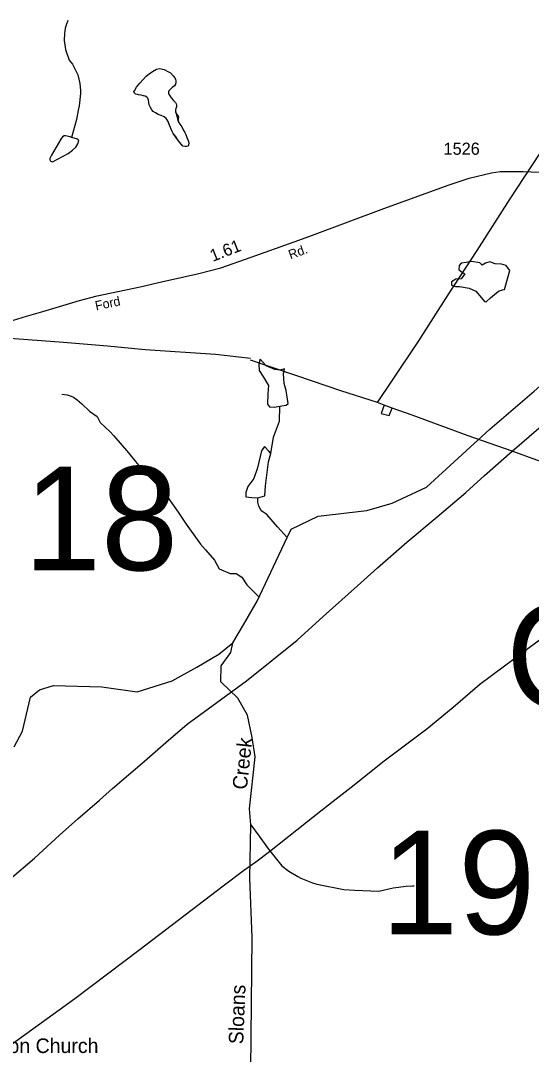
# Model space of a CAD drawing. Extents: x 1473865 to 1648260, y 639067 to 773536.
# Drawn here: x 1515215 to 1520466, y 703860 to 714496 of the extents above; entities that cross this region are included whole.
import ezdxf

# ---------------------------------------------------------------- set-up
doc = ezdxf.new("R2010")
doc.units = 0
for name, color, linetype in [('Exist Cultural Church with Cemetery Label', 7, 'Continuous'), ('Exist Hydrographic Creek Single Shore', 7, 'Continuous'), ('Exist Hydrographic Creek Single Shore Label', 7, 'Continuous'), ('Exist Hydrographic Misc Water Feature', 7, 'Continuous'), ('Exist Road Secondary Mileage Hundredths English Label', 7, 'Continuous'), ('Exist Road Secondary Structure Culvert Number Label', 7, 'Continuous'), ('Exist Road Secondary Structure Standard Bridge Number Label', 7, 'Continuous'), ('Exist Road Secondary Type 51 Attributed', 7, 'Continuous'), ('Exist Road Secondary Type 51 Label', 7, 'Continuous'), ('Exist Road Secondary Type 51 Number Label', 7, 'Continuous'), ('Exist Utilities Electrical Transmission Line', 7, 'Continuous')]:
    doc.layers.add(name, color=color, linetype=linetype)

msp = doc.modelspace()

# ---------------------------------------------------------------- linework, layer by layer
at = {"layer": 'Exist Hydrographic Creek Single Shore'}
for points in [[(1517646, 708521), (1517955, 709179), (1517997, 709263), (1518274, 709396), (1518775, 709454), (1519035, 709531), (1519387, 709695), (1520039, 710292), (1520495, 710684), (1520735, 710895)], [(1517395, 708093), (1517508, 708280), (1517646, 708521)], [(1515147, 707025), (1515233, 707185), (1515316, 707535), (1515409, 707609), (1515552, 707655), (1516048, 707642), (1516413, 707591), (1516773, 707702), (1517025, 707844), (1517253, 707977), (1517395, 708093)], [(1517546, 707351), (1517447, 707525), (1517273, 707693), (1517277, 707858), (1517375, 707993), (1517395, 708093)], [(1517597, 705060), (1517573, 705671), (1517583, 706221), (1517568, 706387), (1517626, 706921), (1517595, 707119), (1517546, 707351)], [(1517487, 702988), (1517483, 703080), (1517583, 703703), (1517597, 705060)]]:
    msp.add_lwpolyline(points, dxfattribs=at)
at = {"layer": 'Exist Hydrographic Misc Water Feature'}
for points in [[(1515699, 714496), (1515682, 714451), (1515673, 714420), (1515664, 714364), (1515663, 714292), (1515677, 714200), (1515715, 714091), (1515747, 714050), (1515801, 713937), (1515823, 713849), (1515830, 713777), (1515829, 713745), (1515815, 713621), (1515807, 713576), (1515788, 713478), (1515739, 713294)], [(1516388, 713781), (1516407, 713812), (1516440, 713852), (1516475, 713892), (1516505, 713924), (1516535, 713949), (1516571, 713974), (1516606, 713990), (1516613, 713997), (1516644, 714004), (1516658, 714000), (1516692, 713993), (1516727, 713974), (1516756, 713958), (1516783, 713930), (1516801, 713907), (1516808, 713892), (1516811, 713877), (1516809, 713858), (1516807, 713844), (1516797, 713827), (1516774, 713807), (1516749, 713785), (1516740, 713773), (1516736, 713762), (1516736, 713744), (1516744, 713728), (1516763, 713701), (1516788, 713675), (1516806, 713655), (1516814, 713640), (1516818, 713626), (1516817, 713609), (1516810, 713592), (1516806, 713575), (1516806, 713564), (1516808, 713556), (1516814, 713542), (1516822, 713530), (1516833, 713513), (1516838, 713501), (1516835, 713485), (1516835, 713471), (1516833, 713457), (1516850, 713432), (1516871, 713403), (1516887, 713374), (1516902, 713346), (1516912, 713324), (1516925, 713295), (1516936, 713264), (1516943, 713238), (1516941, 713214), (1516937, 713205), (1516919, 713200), (1516905, 713201), (1516884, 713205), (1516850, 713241), (1516827, 713273), (1516806, 713306), (1516784, 713336), (1516772, 713355), (1516762, 713380), (1516754, 713398), (1516745, 713421), (1516734, 713444), (1516730, 713459), (1516722, 713474), (1516710, 713489), (1516692, 713506), (1516661, 713519), (1516629, 713530), (1516600, 713546), (1516578, 713561), (1516562, 713580), (1516549, 713603), (1516537, 713629), (1516533, 713654), (1516528, 713679), (1516524, 713697), (1516512, 713709), (1516494, 713718), (1516477, 713723), (1516454, 713730), (1516427, 713733), (1516416, 713735), (1516400, 713740), (1516391, 713744), (1516384, 713750), (1516380, 713762), (1516378, 713769), (1516388, 713781)], [(1516388, 713781), (1516407, 713812), (1516440, 713852), (1516475, 713892), (1516505, 713924), (1516535, 713949), (1516571, 713974), (1516613, 713997), (1516644, 714004), (1516692, 713993), (1516727, 713974), (1516756, 713958), (1516783, 713930), (1516801, 713907), (1516808, 713892), (1516811, 713877), (1516809, 713858), (1516807, 713844), (1516797, 713827), (1516774, 713807), (1516749, 713785), (1516740, 713773), (1516736, 713762), (1516736, 713744), (1516744, 713728), (1516763, 713701), (1516788, 713675), (1516806, 713655), (1516814, 713640), (1516818, 713626), (1516817, 713609), (1516810, 713592), (1516806, 713575), (1516806, 713564), (1516833, 713457), (1516850, 713432), (1516871, 713403), (1516887, 713374), (1516902, 713346), (1516912, 713324), (1516925, 713295), (1516936, 713264), (1516943, 713238), (1516941, 713214), (1516937, 713205), (1516919, 713200), (1516905, 713201), (1516884, 713205), (1516850, 713241), (1516827, 713273), (1516784, 713336), (1516772, 713355), (1516745, 713421), (1516730, 713459), (1516722, 713474), (1516710, 713489), (1516692, 713506), (1516661, 713519), (1516629, 713530), (1516600, 713546), (1516578, 713561), (1516562, 713580), (1516549, 713603), (1516537, 713629), (1516533, 713654), (1516528, 713679), (1516524, 713697), (1516512, 713709), (1516494, 713718), (1516477, 713723), (1516454, 713730), (1516427, 713733), (1516416, 713735), (1516400, 713740), (1516391, 713744), (1516384, 713750), (1516378, 713769), (1516388, 713781)], [(1515739, 713294), (1515725, 713299), (1515677, 713312), (1515661, 713312), (1515645, 713299), (1515627, 713275), (1515532, 713111), (1515515, 713079), (1515515, 713069), (1515519, 713055), (1515525, 713049), (1515539, 713045), (1515549, 713047), (1515702, 713130), (1515749, 713163), (1515781, 713194), (1515802, 713230), (1515813, 713262), (1515803, 713276), (1515739, 713294)], [(1519782, 711892), (1519745, 711839), (1519689, 711835), (1519644, 711807), (1519646, 711774), (1519686, 711759), (1519726, 711761), (1519828, 711744), (1519894, 711712), (1519954, 711644), (1519985, 711605), (1520002, 711604), (1520047, 711645), (1520128, 711712), (1520171, 711727), (1520190, 711728), (1520227, 711863), (1520246, 711925), (1520209, 711975), (1520159, 711989), (1520093, 711995), (1520041, 712015), (1519995, 712000), (1519961, 711981), (1519936, 712005), (1519851, 712017), (1519795, 712008), (1519744, 712000), (1519724, 711977), (1519721, 711935), (1519748, 711913), (1519782, 711892)], [(1517879, 710530), (1517944, 710539), (1517966, 710557), (1517944, 710691), (1517925, 710762), (1517919, 710861), (1517928, 710914), (1517885, 710898), (1517829, 710908), (1517740, 710945), (1517678, 711013), (1517665, 710963), (1517668, 710895), (1517712, 710827), (1517764, 710743), (1517755, 710660), (1517752, 710551), (1517774, 710523), (1517820, 710520), (1517879, 710530)], [(1515638, 710651), (1515694, 710646), (1515734, 710633), (1515757, 710621), (1515797, 710594), (1515844, 710553), (1515923, 710476), (1516002, 710424), (1516033, 710360), (1516135, 710264), (1516174, 710223), (1516325, 710050), (1516394, 709961), (1516431, 709919), (1516537, 709802), (1516631, 709705), (1516729, 709591), (1516836, 709437), (1516916, 709316), (1517065, 709109), (1517114, 709052), (1517207, 708945), (1517257, 708856), (1517368, 708806), (1517430, 708806), (1517489, 708769), (1517542, 708689), (1517666, 708565)], [(1517786, 710041), (1517814, 710211), (1517876, 710376), (1517879, 710530)], [(1517653, 709586), (1517727, 709608), (1517731, 709710), (1517765, 709958), (1517786, 710041), (1517768, 710066), (1517721, 710113), (1517690, 710069), (1517650, 709896), (1517613, 709784), (1517551, 709704), (1517532, 709642), (1517532, 709595), (1517591, 709589), (1517653, 709586)], [(1517955, 709179), (1517857, 709287), (1517746, 709415), (1517695, 709448), (1517683, 709462), (1517664, 709500), (1517652, 709541), (1517653, 709586)], [(1517583, 706221), (1517666, 706106), (1517763, 705972), (1517902, 705799), (1517971, 705744), (1518066, 705688), (1518097, 705671), (1518216, 705623), (1518262, 705610), (1518539, 705556), (1518651, 705550), (1518897, 705540), (1519044, 705574), (1519180, 705591), (1519244, 705594), (1519260, 705594)]]:
    msp.add_lwpolyline(points, dxfattribs=at)
at = {"layer": 'Exist Road Secondary Type 51 Attributed'}
msp.add_lwpolyline([(1514736, 711290), (1515274, 711454), (1515443, 711502), (1515819, 711617), (1516003, 711666), (1516150, 711697), (1516442, 711757), (1516663, 711808), (1517046, 711894), (1517274, 711952), (1517584, 712062), (1518027, 712219), (1518189, 712279), (1518949, 712563), (1519623, 712806), (1519828, 712876), (1520058, 712929), (1520147, 712943), (1520266, 712944), (1520384, 712945), (1520546, 712938)], dxfattribs=at)
at = {"layer": 'Exist Utilities Electrical Transmission Line'}
for p, q in [((1518954, 710539), (1518886, 710566)), ((1519034, 710509), (1518954, 710539)), ((1517493, 705733), (1517493, 705733)), ((1517494, 705776), (1517494, 705776))]:
    msp.add_line(p, q, dxfattribs=at)
for points in [[(1518886, 710566), (1519038, 710797), (1519309, 711201), (1519611, 711676), (1519911, 712131), (1520248, 712662), (1520630, 713243), (1521025, 713848), (1521400, 714408), (1521699, 714863), (1522030, 715373), (1522329, 715830), (1522644, 716302), (1522948, 716779), (1523047, 716936), (1523084, 716999), (1523039, 717305), (1522999, 717689), (1522969, 718054), (1522944, 718449), (1522706, 718439), (1522594, 718435), (1522463, 718432)], [(1520270, 710066), (1520544, 710303), (1520692, 710437), (1520733, 710476), (1520883, 710721), (1521130, 711105), (1521381, 711493), (1521609, 711858), (1521851, 712234), (1522127, 712673), (1522361, 713047), (1522603, 713431), (1522794, 713732), (1522903, 713864), (1523023, 714085), (1523257, 714481), (1523508, 714879)], [(1517580, 711020), (1517220, 711061), (1516495, 711109), (1516109, 711147), (1515654, 711183), (1515150, 711221), (1514823, 711227), (1514632, 711311), (1514419, 711395), (1514050, 711538), (1513843, 711626), (1513541, 711737), (1513324, 711822), (1512975, 711958), (1512838, 712006)], [(1518886, 710566), (1518506, 710686), (1518055, 710840), (1517759, 710941), (1517580, 711003)], [(1518954, 710539), (1518923, 710453), (1519006, 710434), (1519034, 710509)], [(1520270, 710066), (1519817, 710223), (1519242, 710436), (1519034, 710509)], [(1515101, 705658), (1515358, 705879), (1515614, 706114), (1515802, 706284), (1516026, 706475), (1516160, 706594), (1516489, 706876), (1516707, 707067), (1516927, 707257), (1517537, 707703), (1518059, 708122), (1518325, 708364), (1518677, 708682), (1518884, 708865), (1519186, 709128), (1519497, 709391), (1519793, 709641), (1519986, 709814), (1520270, 710066)], [(1522084, 709440), (1521648, 709590), (1521193, 709741), (1520771, 709885), (1520447, 710000), (1520270, 710066)], [(1515102, 703949), (1515773, 704433), (1516445, 704943), (1517296, 705595), (1517505, 705752), (1517632, 705841), (1517772, 705946), (1518253, 706326), (1518429, 706465), (1518612, 706608), (1518954, 706878), (1519392, 707209), (1519664, 707431), (1519938, 707668), (1520536, 708116), (1520904, 708368), (1521279, 708661), (1521613, 708922), (1521759, 709037), (1521859, 709168), (1522084, 709440)]]:
    msp.add_lwpolyline(points, dxfattribs=at)

# ---------------------------------------------------------------- texts
at = {"layer": 'Exist Cultural Church with Cemetery Label'}
msp.add_text('Mount Zion Church', height=150, dxfattribs=at).set_placement((1514309, 703873))
at = {"layer": 'Exist Hydrographic Creek Single Shore Label'}
for s, rotation, p in [('Creek', 83.7969, (1517540, 706578)), ('Sloans', 87.6586, (1517503, 703961))]:
    msp.add_text(s, height=150, rotation=rotation, dxfattribs=at).set_placement(p)
at = {"layer": 'Exist Road Secondary Mileage Hundredths English Label'}
msp.add_text('1.61', height=125, rotation=21.3259, dxfattribs=at).set_placement((1517190, 712013))
at = {"layer": 'Exist Road Secondary Structure Culvert Number Label'}
msp.add_text('C404', height=1066.3, dxfattribs=at).set_placement((1520205, 707426))
at = {"layer": 'Exist Road Secondary Structure Standard Bridge Number Label'}
for s, p in [('18', (1515248, 708841)), ('19', (1518922, 705094))]:
    msp.add_text(s, height=1066.3, dxfattribs=at).set_placement(p)
at = {"layer": 'Exist Road Secondary Type 51 Label'}
for s, rotation, p in [('Rd.', 19.7438, (1517989, 712040)), ('Ford', 11.8953, (1515991, 711514))]:
    msp.add_text(s, height=95, rotation=rotation, dxfattribs=at).set_placement(p)
at = {"layer": 'Exist Road Secondary Type 51 Number Label'}
msp.add_text('1526', height=125, dxfattribs=at).set_placement((1519564, 713116))

doc.saveas('drawing.dxf')
